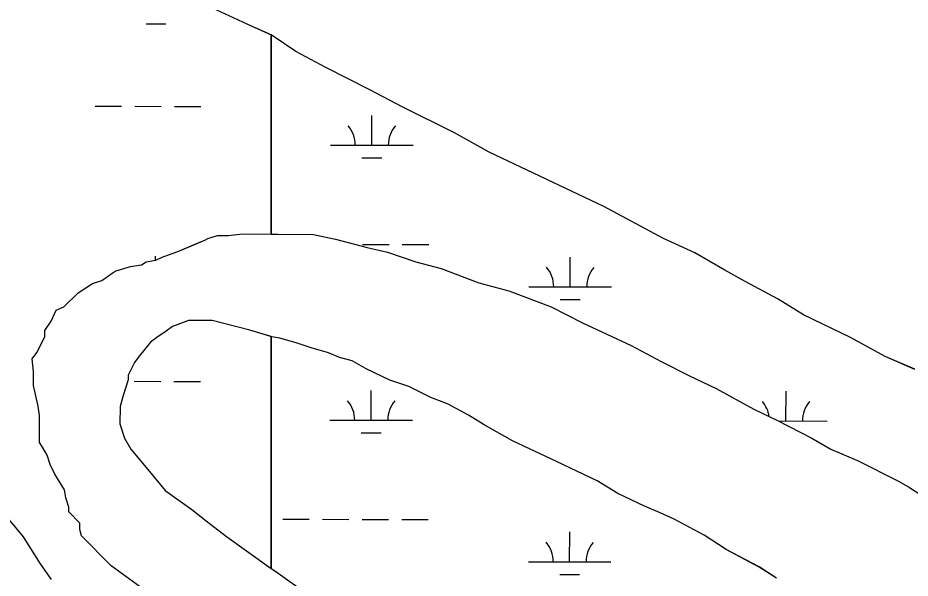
# Model space of a CAD drawing. Extents: x 3187622 to 3225504, y 800805 to 826213.
# Drawn here: x 3214695 to 3215775, y 818827 to 819505 of the extents above; entities that cross this region are included whole.
import ezdxf

# ---------------------------------------------------------------- set-up
doc = ezdxf.new("R2010")
doc.units = 0
doc.layers.add('V-SITE-VEGE', color=7, linetype='Continuous')
doc.layers.add('V-WETL-SWMP', color=7, linetype='Continuous')

msp = doc.modelspace()

# ---------------------------------------------------------------- linework, layer by layer
at = {"layer": 'V-SITE-VEGE'}
for p, q in [((3214972.937, 819497.049), (3214931.095, 819516.405)), ((3215003.373, 819483.4920000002), (3214972.937, 819497.0490000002)), ((3215031.862, 819464.224), (3215003.373, 819483.492)), ((3215067.983, 819444.9050000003), (3215031.862, 819464.224)), ((3215121.221, 819417.845), (3215067.983, 819444.9050000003)), ((3215161.144, 819396.5910000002), (3215121.221, 819417.845)), ((3215223.897, 819365.65), (3215161.144, 819396.5910000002)), ((3215265.715, 819342.4770000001), (3215223.897, 819365.65)), ((3215404.549, 819276.689), (3215265.715, 819342.4770000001)), ((3215476.79, 819238.051), (3215404.549, 819276.689)), ((3214950.254, 819241.551), (3214967.434, 819243.3450000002)), ((3214967.434, 819243.3450000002), (3215053.284, 819242.774)), ((3215053.284, 819242.774), (3215079.953, 819236.873)), ((3214908.2060000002, 819230.383), (3214921.6, 819236.0170000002)), ((3214921.6, 819236.0170000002), (3214925.428, 819237.9000000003)), ((3214925.428, 819237.9), (3214936.899, 819241.639)), ((3214936.899, 819241.639), (3214950.254, 819241.551)), ((3215079.953, 819236.873), (3215118.044, 819227.0800000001)), ((3215514.83, 819220.6290000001), (3215476.79, 819238.051)), ((3214869.949, 819215.376), (3214890.989, 819222.867)), ((3214890.989, 819222.867), (3214908.2060000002, 819230.383)), ((3215118.044, 819227.0800000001), (3215142.809, 819221.194)), ((3215142.809, 819221.194), (3215177.072, 819209.518)), ((3214850.835, 819209.7780000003), (3214862.294, 819211.6090000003)), ((3214862.294, 819211.609), (3214869.949, 819215.376)), ((3215550.938, 819199.4010000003), (3215514.83, 819220.6290000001)), ((3214814.512, 819198.574), (3214831.719, 819204.181)), ((3214831.719, 819204.181), (3214845.0870000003, 819206.002)), ((3214845.0870000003, 819206.002), (3214850.835, 819209.7780000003)), ((3215177.072, 819209.518), (3215207.544, 819201.685)), ((3215207.544, 819201.685), (3215253.216, 819184.211)), ((3214797.2660000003, 819187.242), (3214810.684, 819196.692)), ((3214810.684, 819196.692), (3214814.512, 819198.574)), ((3215575.649, 819185.8820000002), (3215550.938, 819199.4010000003)), ((3214768.549, 819172.1690000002), (3214785.793, 819183.5010000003)), ((3214785.793, 819183.501), (3214797.2660000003, 819187.242)), ((3215253.216, 819184.211), (3215289.4, 819174.432)), ((3215615.573, 819164.632), (3215575.649, 819185.8820000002)), ((3214751.2660000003, 819155.113), (3214768.549, 819172.1690000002)), ((3215289.4, 819174.432), (3215340.7830000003, 819155.011)), ((3215645.969, 819145.3520000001), (3215615.573, 819164.632)), ((3214735.8910000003, 819138.045), (3214741.702, 819151.361)), ((3214741.702, 819151.361), (3214751.2660000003, 819155.113)), ((3215340.7830000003, 819155.011), (3215378.81, 819135.68)), ((3214728.183, 819126.65), (3214735.8910000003, 819138.045)), ((3215378.81, 819135.68), (3215437.774, 819108.579)), ((3215703.025, 819118.264), (3215645.969, 819145.3520000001)), ((3214728.132, 819119.019), (3214728.183, 819126.65)), ((3214718.465, 819100.006), (3214728.132, 819119.019)), ((3215744.843, 819095.09), (3215703.025, 819118.264)), ((3215437.774, 819108.579), (3215473.892, 819089.2620000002)), ((3214712.6920000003, 819092.4100000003), (3214718.465, 819100.006)), ((3214714.498, 819077.138), (3214712.6920000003, 819092.4100000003)), ((3215780.988, 819079.587), (3215744.843, 819095.09)), ((3215473.892, 819089.2620000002), (3215508.119, 819071.862)), ((3214714.383, 819059.9650000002), (3214714.498, 819077.138)), ((3215508.119, 819071.862), (3215540.448, 819056.385)), ((3214719.9420000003, 819035.1290000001), (3214714.383, 819059.9650000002)), ((3215540.448, 819056.385), (3215586.069, 819031.281)), ((3214721.775, 819023.671), (3214719.9420000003, 819035.1290000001)), ((3215586.069, 819031.281), (3215614.596, 819017.735)), ((3214721.557, 818991.238), (3214721.775, 819023.671)), ((3215614.596, 819017.735), (3215656.426, 818996.471)), ((3215656.426, 818996.471), (3215679.231, 818982.964)), ((3214725.336, 818985.4900000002), (3214721.557, 818991.238)), ((3214730.995, 818975.9130000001), (3214725.336, 818985.4900000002)), ((3214734.734, 818964.4400000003), (3214730.995, 818975.9130000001)), ((3215679.231, 818982.964), (3215711.575, 818969.3960000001)), ((3214740.383, 818952.9550000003), (3214734.734, 818964.4400000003)), ((3215711.575, 818969.3960000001), (3215761.012, 818944.265)), ((3214751.702, 818933.802), (3214740.383, 818952.9550000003)), ((3215761.012, 818944.265), (3215774.313, 818936.547)), ((3214753.545, 818924.2540000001), (3214751.702, 818933.802)), ((3215774.313, 818936.547), (3215789.514, 818926.9090000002)), ((3214757.285, 818912.78), (3214753.545, 818924.2540000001)), ((3214757.248, 818907.057), (3214757.285, 818912.78)), ((3214684.6890000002, 818897.9990000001), (3214701.721, 818876.9010000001)), ((3214770.511, 818893.6140000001), (3214757.248, 818907.057)), ((3214770.4620000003, 818885.9830000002), (3214770.511, 818893.6140000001)), ((3214701.721, 818876.9010000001), (3214722.489, 818844.329)), ((3214772.319, 818878.338), (3214770.4620000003, 818885.9830000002)), ((3214808.323, 818841.8510000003), (3214772.319, 818878.338)), ((3214722.489, 818844.329), (3214735.717, 818825.1640000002)), ((3214848.198, 818812.968), (3214808.323, 818841.8510000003))]:
    msp.add_line(p, q, dxfattribs=at)
msp.add_lwpolyline([(3215613.328, 818826.962), (3215592.433, 818840.454), (3215552.509, 818861.706), (3215525.916, 818879.0530000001), (3215489.795, 818898.372), (3215472.676, 818906.117), (3215453.65, 818913.877), (3215421.318, 818929.354), (3215396.619, 818944.78), (3215347.17, 818968.002), (3215293.918, 818993.157), (3215259.7060000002, 819012.464), (3215240.705, 819024.035), (3215215.994, 819037.556), (3215195.057, 819045.326), (3215168.4390000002, 819058.857), (3215145.598, 819066.642), (3215117.069, 819080.187), (3215099.9620000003, 819089.837), (3215084.725, 819093.755), (3215071.409, 819099.567), (3215050.4620000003, 819105.429), (3215033.3310000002, 819111.268), (3215012.384, 819117.1290000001), (3215002.858, 819119.099), (3214976.202, 819126.908), (3214930.49, 819138.66), (3214901.876, 819138.85), (3214882.747, 819131.346), (3214875.078, 819125.6730000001), (3214863.58, 819118.118), (3214855.912, 819112.4450000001), (3214842.443, 819095.365), (3214836.669, 819087.773), (3214828.936, 819072.56), (3214828.899, 819066.838), (3214823.048, 819047.7980000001), (3214819.145, 819034.4720000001), (3214819.005, 819013.484), (3214824.615, 818996.2760000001), (3214832.156, 818982.872), (3214854.872, 818956.011), (3214873.798, 818932.9890000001), (3214906.078, 818909.884), (3214923.156, 818896.416), (3214947.8310000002, 818877.1730000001), (3214999.098, 818840.583), (3215010.495, 818832.877), (3215048.472, 818805.915)], dxfattribs=at)
at = {"layer": 'V-WETL-SWMP'}
for p, q in [((3214850.602770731, 819497.7644850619), (3214874.6027197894, 819497.7156022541)), ((3215003.381748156, 819483.4961898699), (3215002.0287502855, 819484.0991907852)), ((3215002.028750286, 819484.0991907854), (3215002.030018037, 819243.1197356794)), ((3215031.871708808, 819464.2281729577), (3215003.381748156, 819483.4961898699)), ((3215067.9916546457, 819444.9101496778), (3215031.871708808, 819464.2281729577)), ((3215121.2305736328, 819417.8461148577), (3215067.9916546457, 819444.9101496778)), ((3215161.153513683, 819396.5950890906), (3215121.2305736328, 819417.8461148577)), ((3214788.991214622, 819397.8887692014), (3214820.9911466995, 819397.8235921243)), ((3214836.9911127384, 819397.791003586), (3214868.991044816, 819397.7258265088)), ((3214884.991010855, 819397.6932379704), (3214916.9909429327, 819397.628060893)), ((3215223.9064173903, 819365.6530477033), (3215161.153513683, 819396.5950890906)), ((3215123.741688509, 819350.7758536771), (3215123.814982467, 819386.7757725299)), ((3215265.7243553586, 819342.4810210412), (3215223.9064173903, 819365.6530477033)), ((3215073.741840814, 819350.877692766), (3215173.7415362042, 819350.6740145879)), ((3215404.558140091, 819276.6919285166), (3215265.7243553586, 819342.4810210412)), ((3215111.7103084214, 819335.3693298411), (3215135.710235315, 819335.3204470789)), ((3215476.7990317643, 819238.0558819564), (3215404.558140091, 819276.6919285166)), ((3215002.030018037, 819243.1197356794), (3215053.2949185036, 819242.7786928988)), ((3215053.2949185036, 819242.778692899), (3215079.9648715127, 819236.8776727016)), ((3215079.9648715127, 819236.8776727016), (3215118.05580554, 819227.0856443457)), ((3215514.838972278, 819220.6318563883), (3215476.7990317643, 819238.0558819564)), ((3215112.6532637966, 819230.72721119), (3215144.6531663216, 819230.6620341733)), ((3215118.05580554, 819227.0856443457), (3215142.8187622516, 819221.1976257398)), ((3215142.8187622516, 819221.1976257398), (3215177.081705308, 819209.522601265)), ((3215160.6531175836, 819230.6294456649), (3215192.6530201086, 819230.5642686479)), ((3214862.0198523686, 819211.5661258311), (3214862.0298950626, 819216.4966323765)), ((3215363.8651904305, 819179.4734497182), (3215363.9384843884, 819215.4733685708)), ((3215550.946919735, 819199.4058338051), (3215514.838972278, 819220.6318563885)), ((3215177.081705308, 819209.522601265), (3215207.554652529, 819201.68957858)), ((3215207.554652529, 819201.6895785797), (3215253.2265782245, 819184.2155466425)), ((3215575.658882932, 819185.8868179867), (3215550.946919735, 819199.4058338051)), ((3215253.2265782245, 819184.2155466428), (3215289.410515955, 819174.4355198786)), ((3215313.8653427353, 819179.5752888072), (3215413.8650381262, 819179.3716106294)), ((3215615.581822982, 819164.6357922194), (3215575.658882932, 819185.8868179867)), ((3215289.410515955, 819174.4355198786), (3215340.7924321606, 819155.0154838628)), ((3215351.8338103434, 819164.0669258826), (3215375.8337372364, 819164.0180431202)), ((3215645.978779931, 819145.3557737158), (3215615.581822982, 819164.6357922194)), ((3215340.7924321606, 819155.0154838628), (3215378.8203742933, 819135.6844589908)), ((3215378.8203742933, 819135.684458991), (3215437.7832821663, 819108.5834193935)), ((3215703.0336915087, 819118.2667357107), (3215645.978779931, 819145.3557737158)), ((3215002.8691201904, 819119.1057795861), (3215002.030121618, 819119.3517801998)), ((3215002.030121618, 819119.3517801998), (3215002.0303565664, 818838.6128811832)), ((3215012.395103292, 819117.1337723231), (3215002.8691201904, 819119.1057795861)), ((3215033.342067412, 819111.2717569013), (3215012.395103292, 819117.1337723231)), ((3215744.8516294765, 819095.0947090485), (3215703.0336915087, 819118.2667357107)), ((3215050.4740389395, 819105.4337446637), (3215033.342067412, 819111.2717569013)), ((3215071.4210030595, 819099.5717292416), (3215050.4740389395, 819105.4337446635)), ((3215437.7832821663, 819108.5834193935), (3215473.9032280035, 819089.2653961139)), ((3215084.736981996, 819093.7597201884), (3215071.4210030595, 819099.5717292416)), ((3215099.9739556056, 819089.8427088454), (3215084.736981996, 819093.7597201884)), ((3215780.996572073, 819079.5916843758), (3215744.8516294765, 819095.0947090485)), ((3215117.0799303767, 819080.1896980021), (3215099.9739556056, 819089.8427088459)), ((3215473.9032280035, 819089.2653961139), (3215508.1281759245, 819071.8673737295)), ((3215145.6078861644, 819066.645678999), (3215117.0799303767, 819080.1896980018)), ((3215508.1281759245, 819071.8673737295), (3215540.458125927, 819056.3893522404)), ((3214836.312753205, 819065.1168127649), (3214868.31268683, 819065.0516356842)), ((3214884.3126536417, 819065.0190471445), (3214916.312587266, 819064.953870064)), ((3215168.4498482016, 819058.8626626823), (3215145.6078861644, 819066.6456789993)), ((3215123.0643810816, 819018.1016035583), (3215123.1376750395, 819054.1015224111)), ((3215195.0688076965, 819045.3306452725), (3215168.4498482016, 819058.8626626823)), ((3215540.458125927, 819056.3893522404), (3215586.0790581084, 819031.2843230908)), ((3215624.9708522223, 819017.0793264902), (3215625.04414618, 819053.079245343)), ((3215216.003773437, 819037.5596305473), (3215195.0688076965, 819045.3306452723)), ((3215240.7157366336, 819024.0406147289), (3215216.003773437, 819037.5596305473)), ((3215586.0790581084, 819031.2843230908), (3215614.607013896, 819017.7403040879)), ((3215073.0645333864, 819018.2034426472), (3215173.064228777, 819017.9997644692)), ((3215259.716709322, 819012.4676029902), (3215240.7157366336, 819024.0406147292)), ((3215614.607013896, 819017.7403040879), (3215656.4369502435, 818996.4762767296)), ((3215615.870807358, 819017.0978613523), (3215674.970699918, 819016.977487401)), ((3215293.929658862, 818993.1625813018), (3215259.716709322, 819012.46760299)), ((3215111.0330009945, 819002.6950797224), (3215135.0329278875, 819002.6461969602)), ((3215656.4369502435, 818996.4762767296), (3215679.2409171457, 818982.9692625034)), ((3215347.1805762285, 818968.006545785), (3215293.929658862, 818993.1625813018)), ((3215679.2409171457, 818982.9692625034), (3215711.5838655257, 818969.4002403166)), ((3215396.6304993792, 818944.7835127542), (3215347.1805762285, 818968.006545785)), ((3215711.5838655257, 818969.4002403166), (3215761.020790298, 818944.269207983)), ((3215421.329464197, 818929.3574976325), (3215396.6304993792, 818944.7835127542)), ((3215761.020790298, 818944.2692079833), (3215774.3237708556, 818936.5501996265)), ((3215774.3237708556, 818936.5501996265), (3215789.522749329, 818926.9101903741)), ((3215453.6594142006, 818913.8794761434), (3215421.329464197, 818929.3574976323)), ((3215472.686383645, 818906.1214630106), (3215453.6594142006, 818913.8794761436)), ((3215015.9762487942, 818898.2484921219), (3215047.976151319, 818898.1833151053)), ((3215063.9761025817, 818898.1507265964), (3215095.9760051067, 818898.0855495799)), ((3215111.975956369, 818898.0529610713), (3215143.9758588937, 818897.9877840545)), ((3215159.975810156, 818897.9551955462), (3215191.975712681, 818897.8900185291)), ((3215489.8053567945, 818898.3764514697), (3215472.686383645, 818906.1214630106)), ((3215525.925302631, 818879.0584281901), (3215489.8053567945, 818898.3764514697)), ((3215363.187883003, 818846.7991995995), (3215363.261176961, 818882.7991184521)), ((3215552.5192653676, 818861.7114121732), (3215525.925302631, 818879.0584281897)), ((3215592.442205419, 818840.4593864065), (3215552.5192653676, 818861.7114121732)), ((3215313.188035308, 818846.9010386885), (3215413.187730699, 818846.6973605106)), ((3215002.030356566, 818838.6128811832), (3215010.506344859, 818832.8808761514)), ((3215010.506344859, 818832.8808761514), (3215048.483293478, 818805.9188540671)), ((3215613.3391760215, 818826.9663737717), (3215592.442205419, 818840.4593864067)), ((3215351.156502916, 818831.3926757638), (3215375.1564298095, 818831.3437930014))]:
    msp.add_line(p, q, dxfattribs=at)
for points in [[(3214908.207, 819230.384), (3214921.599, 819236.018), (3214925.427, 819237.9), (3214936.899, 819241.64), (3214950.253, 819241.551), (3214967.435, 819243.345), (3215002.019, 819243.115), (3215002.019, 819484.095), (3214972.937, 819497.049), (3214931.094, 819516.405)], [(3214848.198, 818812.969), (3214808.325, 818841.851), (3214772.319, 818878.339), (3214770.4620000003, 818885.983), (3214770.5130000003, 818893.6140000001), (3214757.247, 818907.057), (3214757.285, 818912.78), (3214753.546, 818924.252), (3214751.702, 818933.8030000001), (3214740.382, 818952.956), (3214734.735, 818964.441), (3214730.995, 818975.9130000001), (3214725.336, 818985.4890000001), (3214721.558, 818991.238), (3214721.774, 819023.67), (3214719.9420000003, 819035.1290000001), (3214714.384, 819059.9670000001), (3214714.498, 819077.137), (3214712.6920000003, 819092.412), (3214718.465, 819100.005), (3214728.131, 819119.019), (3214728.182, 819126.65), (3214735.889, 819138.045), (3214741.701, 819151.361), (3214751.265, 819155.1140000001), (3214768.549, 819172.169), (3214785.794, 819183.501), (3214797.2660000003, 819187.241), (3214810.684, 819196.691), (3214814.512, 819198.573), (3214831.72, 819204.182), (3214845.086, 819206.001), (3214850.835, 819209.779), (3214862.294, 819211.61), (3214869.95, 819215.375), (3214890.986, 819222.867), (3214908.207, 819230.384)], [(3214684.69, 818898), (3214701.72, 818876.9), (3214722.49, 818844.329), (3214735.717, 818825.1630000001)]]:
    msp.add_lwpolyline(points, dxfattribs=at)
msp.add_lwpolyline([(3215002.019, 819119.3470000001), (3214976.201, 819126.909), (3214930.491, 819138.66), (3214901.875, 819138.85), (3214882.747, 819131.346), (3214875.078, 819125.6730000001), (3214863.5810000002, 819118.118), (3214855.912, 819112.446), (3214842.443, 819095.365), (3214836.669, 819087.772), (3214828.937, 819072.561), (3214828.899, 819066.838), (3214823.049, 819047.7980000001), (3214819.145, 819034.469), (3214819.005, 819013.484), (3214824.614, 818996.277), (3214832.156, 818982.872), (3214854.872, 818956.011), (3214873.7970000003, 818932.991), (3214906.077, 818909.883), (3214923.157, 818896.415), (3214947.8310000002, 818877.1730000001), (3214999.099, 818840.583), (3215002.019, 818838.608)], close=True, dxfattribs=at)
for centre, radius, start, end in [((3215068.4998873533, 819351.3631735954), 35.24628790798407, 359.1114801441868, 40.65513847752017), ((3215178.985423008, 819351.1381379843), 35.246287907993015, 139.11147836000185, 180.65513669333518), ((3215308.6233892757, 819180.0607696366), 35.24628790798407, 359.1114801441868, 40.65513847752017), ((3215419.10892493, 819179.8357340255), 35.246287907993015, 139.11147836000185, 180.65513669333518), ((3215067.822579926, 819018.6889234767), 35.24628790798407, 359.1114801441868, 40.65513847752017), ((3215178.3081155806, 819018.4638878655), 35.246287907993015, 139.11147836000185, 180.65513669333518), ((3215569.729051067, 819017.6666464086), 35.24628790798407, 7.831227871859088, 40.65513847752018), ((3215680.2145867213, 819017.4416107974), 35.246287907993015, 139.11147836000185, 180.65513669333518), ((3215307.946081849, 818847.3865195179), 35.24628790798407, 359.1114801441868, 40.65513847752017), ((3215418.4316175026, 818847.1614839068), 35.246287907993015, 139.11147836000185, 180.65513669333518)]:
    msp.add_arc(centre, radius, start, end, dxfattribs=at)

doc.saveas('drawing.dxf')
